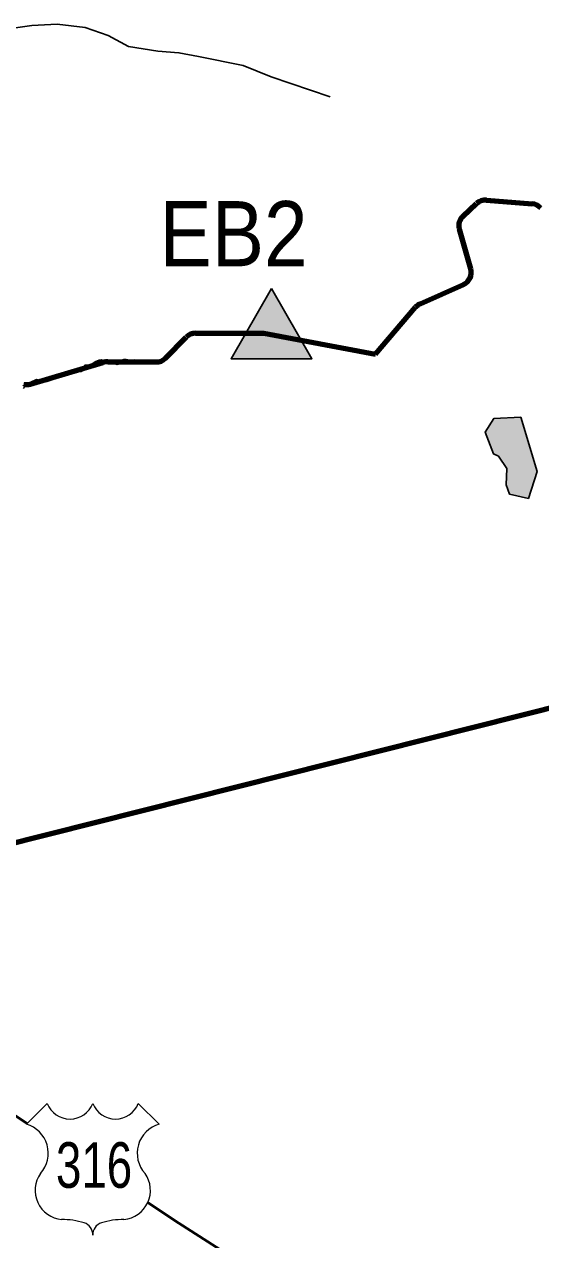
# Model space of a CAD drawing. Extents: x 553962 to 842807, y 8883888 to 9032388.
# Drawn here: x 677661 to 681628, y 8973032 to 8982361 of the extents above; entities that cross this region are included whole.
import ezdxf
from ezdxf.enums import TextEntityAlignment as Align

# ---------------------------------------------------------------- set-up
doc = ezdxf.new("R2010")
doc.units = 0
doc.header["$LTSCALE"] = 200
for name, color, linetype, lineweight in [('12', 7, 'Continuous', 25), ('21', 7, 'Continuous', 25), ('24', 7, 'Continuous', 25), ('48', 7, 'Continuous', 25), ('7', 7, 'Continuous', 90), ('8', 7, 'Continuous', 13), ('9', 7, 'Continuous', 90)]:
    doc.layers.add(name, color=color, linetype=linetype, lineweight=lineweight)

msp = doc.modelspace()

# ---------------------------------------------------------------- hatches: boundary and pattern name
at = {"layer": '21'}
msp.add_hatch(color=256, dxfattribs=at).paths.add_polyline_path([(681533.6, 8978720.1), (681601.7, 8978928.6), (681474.4, 8979344.4), (681268.6, 8979336), (681201.4, 8979231.2), (681264.6, 8979064.1), (681303.5, 8979046.7), (681367.3, 8978951), (681362.8, 8978827), (681387.7, 8978755.4)])
at = {"layer": '7'}
msp.add_hatch(color=256, dxfattribs=at).paths.add_polyline_path([(679559.8, 8980332), (679870.6, 8979793.7), (679249.1, 8979793.7)])

# ---------------------------------------------------------------- linework, layer by layer
at = {"layer": '12', "lineweight": 40}
for points in [[(664631.3, 8982143.9), (674788, 8975827.4), (677683.8, 8973924.7)], [(678613, 8973314.2), (678848.5, 8973159.5), (686496, 8968269.5), (688991.1, 8966516.2), (690142.8, 8964774.6), (690545.4, 8964311.7), (690844.1, 8964097.1), (691108, 8963953.4), (691274.5, 8963904.3)]]:
    msp.add_lwpolyline(points, dxfattribs=at)
at = {"layer": '21'}
msp.add_lwpolyline([(681533.6, 8978720.1), (681601.7, 8978928.6), (681474.4, 8979344.4), (681268.6, 8979336), (681201.4, 8979231.2), (681264.6, 8979064.1), (681303.5, 8979046.7), (681367.3, 8978951), (681362.8, 8978827), (681387.7, 8978755.4)], close=True, dxfattribs=at)
at = {"layer": '24'}
for points in [[(680010.4, 8981805.1), (679556.9, 8981958.7), (679341.3, 8982043.7), (678998.1, 8982113.1), (678848.6, 8982142.2), (678687.8, 8982154.6), (678460.7, 8982189.8), (678306.2, 8982274.3), (678129.2, 8982336.8), (677913.1, 8982360.9), (677718.9, 8982351.5), (677574.5, 8982330.5), (677368.6, 8982254.7), (677162.1, 8982101.2), (677077.8, 8981974.5), (676949.4, 8981881.3), (676716.3, 8981866.7), (676299.8, 8981798.2), (676248, 8981776.3), (676201.9, 8981745.3), (676173.4, 8981709.8)], [(677650, 8979586.2), (677679.8, 8979600), (677740, 8979626.6), (677754.9, 8979633.3), (677770.9, 8979630.5), (677803, 8979623.7), (677834.8, 8979618.1), (677866.2, 8979629.4), (677923.4, 8979661), (677983.4, 8979687.5), (678048.2, 8979693.8), (678080.8, 8979695), (678098.1, 8979695.7), (678110.9, 8979703.2), (678121.9, 8979734.2), (678131.9, 8979746.2), (678148.5, 8979745), (678164.7, 8979744.1), (678179, 8979752.6), (678205.7, 8979770.8), (678236.6, 8979781.6), (678253.3, 8979785.3), (678266.6, 8979777.3), (678279, 8979766.4), (678294.1, 8979760.1), (678326.5, 8979755.5), (678358.9, 8979753.7), (678375, 8979750.2), (678382.5, 8979752.8), (678387.1, 8979759.7), (678409.9, 8979782.6), (678425.2, 8979788.5), (678441.7, 8979789.2), (678473.9, 8979781.9), (678506.3, 8979785.6)]]:
    msp.add_lwpolyline(points, dxfattribs=at)
at = {"layer": '48', "lineweight": 13}
for p, q in [((677677.4, 8973917.6), (677837.4, 8974077.5)), ((678536.7, 8974077.5), (678696.6, 8973917.6))]:
    msp.add_line(p, q, dxfattribs=at)
for centre, radius, start, end in [((678012.2, 8974144.5), 187.2, 200.95927, 339.04073), ((678361.8, 8974144.5), 187.2, 200.95927, 339.04073), ((677615.4, 8973695.7), 230.3, 317.5721, 74.36886), ((678758.7, 8973695.7), 230.3, 105.62774, 222.4279), ((677968.9, 8973410.6), 224.7, 144.73733, 264.65778), ((678405.2, 8973410.6), 224.7, 275.34222, 35.26267), ((677946.9, 8972597.1), 589.7, 72.89371, 89.90057), ((678092.7, 8973070.5), 94.4, 357.69345, 72.92955), ((678281.4, 8973070.5), 94.4, 107.07045, 182.30655), ((678427.1, 8972597.1), 589.7, 90.09943, 107.10629)]:
    msp.add_arc(centre, radius, start, end, dxfattribs=at)
at = {"layer": '7'}
for p, q in [((681211.8, 8981012.2), (681563.3, 8980982.3)), ((681031.3, 8980889.3), (681135.3, 8980985.8)), ((681091.1, 8980483.4), (681003.2, 8980788.3)), ((680702.4, 8980215.1), (681035.8, 8980364.5)), ((680358.5, 8979829.6), (680667.5, 8980189.1)), ((678976.8, 8979990.2), (679500.8, 8979990.2)), ((679500.8, 8979990.2), (680358.5, 8979829.6)), ((678745.1, 8979798.4), (678905.8, 8979960.6)), ((677706.7, 8979599), (678264.8, 8979765.5)), ((678304, 8979771.1), (678673.5, 8979768.8))]:
    msp.add_line(p, q, dxfattribs=at)
at = {"layer": '7', "lineweight": 25}
msp.add_lwpolyline([(679559.8, 8980332), (679870.6, 8979793.7), (679249.1, 8979793.7)], close=True, dxfattribs=at)
at = {"layer": '7'}
for centre, radius, start, end in [((681203.3, 8980912.5), 100, 85.14778, 132.86111), ((681554.8, 8980882.7), 100, 42.88041, 85.14778), ((681099.3, 8980816), 100, 132.86111, 196.07134), ((680995, 8980455.8), 100, 294.13159, 16.07134), ((680743.3, 8980123.9), 100, 114.13159, 139.31382), ((678976.8, 8979890.2), 100, 90, 135.24943), ((678674.1, 8979868.8), 100, 269.65064, 315.24942), ((678303.2, 8979636.9), 134.2, 89.65064, 106.607), ((677678.1, 8979694.8), 100, 260.17606, 286.607)]:
    msp.add_arc(centre, radius, start, end, dxfattribs=at)
at = {"layer": '8'}
msp.add_lwpolyline([(677657.8, 8979606.6), (677674.7, 8979606.4), (677687.7, 8979592.3), (677687.3, 8979586.1), (677680.2, 8979584), (677662.3, 8979579.4), (677652.8, 8979565.4)], dxfattribs=at)
at = {"layer": '9'}
msp.add_lwpolyline([(658746.8, 8975176), (664691.5, 8973777.5), (669474.2, 8974039.3), (694202.6, 8980257.8)], dxfattribs=at)

# ---------------------------------------------------------------- texts
at = {"layer": '48', "width": 0.75}
msp.add_text('316', height=350, dxfattribs=at).set_placement((678197, 8973429.8), align=Align.CENTER)
at = {"layer": '7', "width": 0.9}
msp.add_text('EB2', height=500, dxfattribs=at).set_placement((679268.5, 8980503.8), align=Align.CENTER)

doc.saveas('drawing.dxf')
